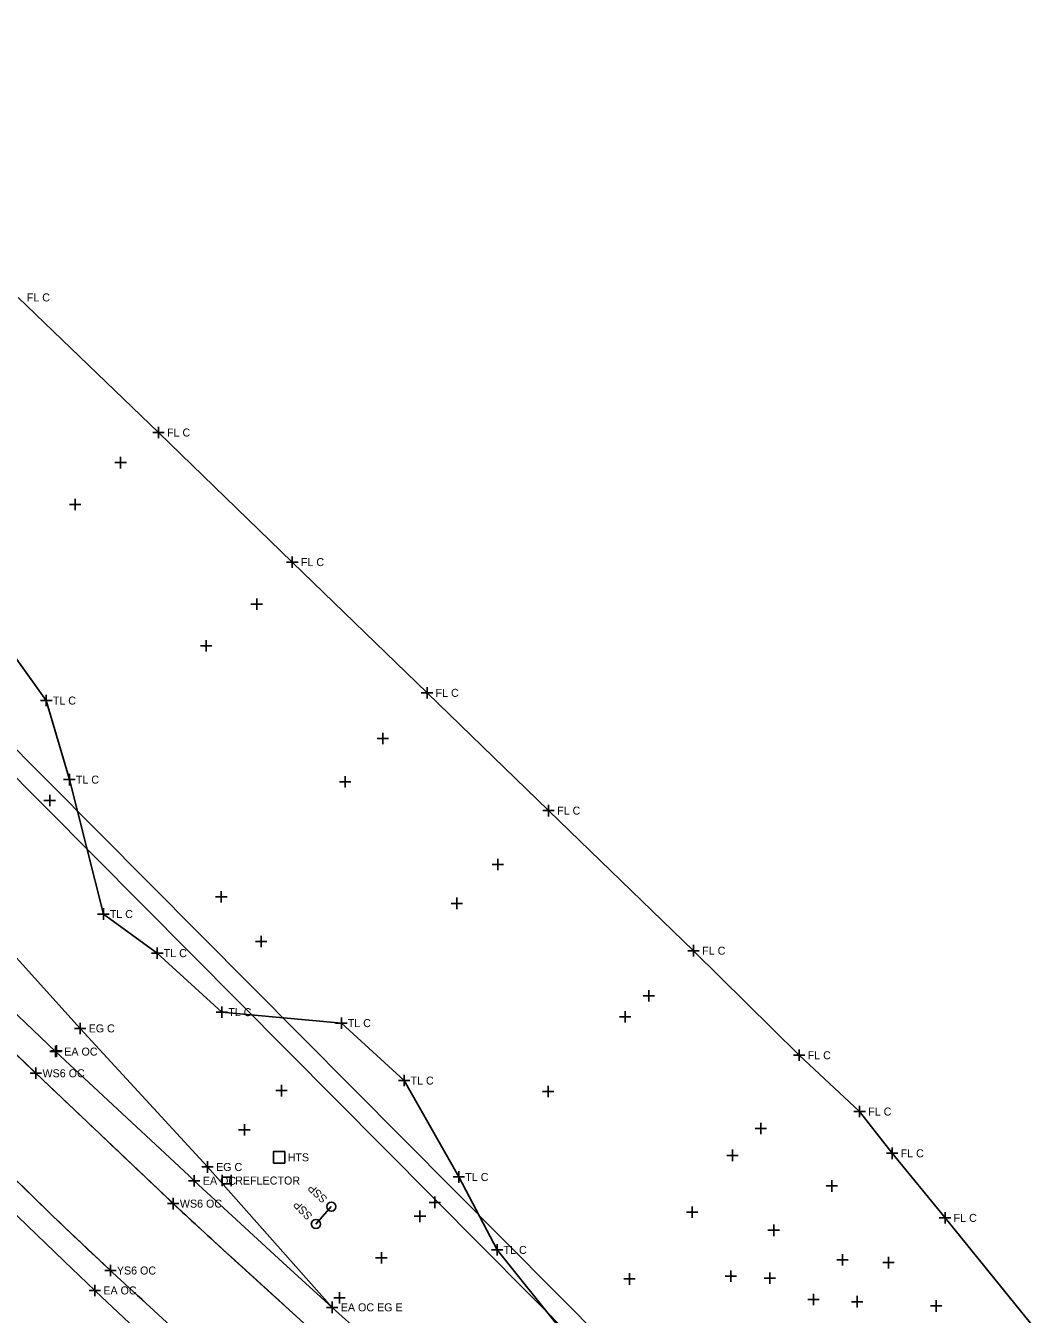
# Model space of a CAD drawing. Extents: x 1324236 to 1326110, y 459090 to 460782.
# Drawn here: x 1325860.4 to 1326037.1, y 459650.5 to 459875.9 of the extents above; entities that cross this region are included whole.
import ezdxf

# ---------------------------------------------------------------- set-up
doc = ezdxf.new("R2010")
doc.units = 0
for name, color, linetype in [('DR_X_Ditch', 7, 'Continuous'), ('DT_X_Contour_Major', 7, 'Continuous'), ('DT_X_Contour_Minor', 7, 'Continuous'), ('DT_X_Terrain_Ground_Line', 7, 'Continuous'), ('DV_X_Property_Line', 7, 'Continuous'), ('LT_X_Poles', 7, 'Continuous'), ('PM_X_CL_Double_Solid', 7, 'Continuous'), ('PM_X_Edge_Line', 7, 'Continuous'), ('PV_X_Shoulder', 7, 'Continuous'), ('PV_X_Shoulder_Aggregate', 7, 'Continuous'), ('RD_X_GR_Lt', 7, 'Continuous'), ('RW_X_CL', 7, 'Continuous'), ('RW_X_Esmt_SH', 7, 'Continuous'), ('VG_X_Flower_Bed', 7, 'Continuous')]:
    doc.layers.add(name, color=color, linetype=linetype)

msp = doc.modelspace()

# ---------------------------------------------------------------- linework, layer by layer
at = {"layer": 'DR_X_Ditch'}
for points in [[(1325854.14, 459700.33), (1325862.14, 459692.66), (1325862.14, 459692.66), (1325885.73, 459670.27), (1325885.73, 459670.27), (1325886.17, 459669.86), (1325886.17, 459669.86), (1325894.93, 459661.79), (1325894.93, 459661.79), (1325910.38, 459647.75)], [(1325898.79, 459636.42), (1325875.58, 459657.8), (1325875.58, 459657.8), (1325875.19, 459658.16), (1325875.19, 459658.16), (1325865.07, 459667.75), (1325865.07, 459667.75), (1325850.59, 459681.9)]]:
    msp.add_lwpolyline(points, dxfattribs=at)
at = {"layer": 'DT_X_Contour_Major'}
msp.add_line((1325904.68, 459677.96), (1325904.68, 459677.96), dxfattribs=at)
msp.add_lwpolyline([(1325903.68, 459676.96), (1325903.68, 459678.96), (1325905.68, 459678.96), (1325905.68, 459676.96), (1325903.68, 459676.96)], dxfattribs=at)
at = {"layer": 'DT_X_Contour_Minor'}
msp.add_line((1325913.82, 459669.34), (1325911.12, 459666.29), dxfattribs=at)
for centre in [(1325913.82, 459669.34), (1325911.12, 459666.29)]:
    msp.add_circle(centre, 0.8, dxfattribs=at)
at = {"layer": 'DT_X_Terrain_Ground_Line'}
for p, q in [((1325894.71, 459674.9), (1325894.71, 459672.9)), ((1325894.71, 459674.5), (1325896.31, 459674.5)), ((1325896.31, 459674.9), (1325896.31, 459672.9)), ((1325894.71, 459673.3), (1325896.31, 459673.3))]:
    msp.add_line(p, q, dxfattribs=at)
at = {"layer": 'DV_X_Property_Line'}
for p, q in [((1325869.88, 459699.51), (1325869.88, 459701.51)), ((1325868.88, 459700.51), (1325870.88, 459700.51)), ((1325864.61, 459696.45), (1325866.61, 459696.45)), ((1325865.61, 459695.45), (1325865.61, 459697.45)), ((1325891.16, 459676.27), (1325893.16, 459676.27)), ((1325892.16, 459675.27), (1325892.16, 459677.27)), ((1325888.85, 459673.86), (1325890.85, 459673.86)), ((1325889.85, 459672.86), (1325889.85, 459674.86)), ((1325871.45, 459654.68), (1325873.45, 459654.68)), ((1325872.45, 459653.68), (1325872.45, 459655.68)), ((1325912.97, 459651.72), (1325914.97, 459651.72)), ((1325913.97, 459650.72), (1325913.97, 459652.72))]:
    msp.add_line(p, q, dxfattribs=at)
at = {"layer": 'LT_X_Poles'}
for points in [[(1325854.14, 459700.33), (1325862.14, 459692.66), (1325862.14, 459692.66), (1325885.73, 459670.27), (1325885.73, 459670.27), (1325886.17, 459669.86), (1325886.17, 459669.86), (1325894.93, 459661.79), (1325894.93, 459661.79), (1325910.38, 459647.75)], [(1325898.79, 459636.42), (1325875.58, 459657.8), (1325875.58, 459657.8), (1325875.19, 459658.16), (1325875.19, 459658.16), (1325865.07, 459667.75), (1325865.07, 459667.75), (1325850.59, 459681.9)]]:
    msp.add_lwpolyline(points, dxfattribs=at)
at = {"layer": 'PM_X_CL_Double_Solid'}
for p, q in [((1325859.06, 459828.36), (1325883.59, 459804.73)), ((1325883.59, 459804.73), (1325907, 459782.07)), ((1325907, 459782.07), (1325930.55, 459759.2)), ((1325930.55, 459759.2), (1325951.8, 459738.6)), ((1325951.8, 459738.6), (1325977.17, 459714.1)), ((1325977.17, 459714.1), (1325995.62, 459695.81)), ((1325995.62, 459695.81), (1326006.21, 459685.96)), ((1326006.21, 459685.96), (1326011.88, 459678.66)), ((1326011.88, 459678.66), (1326021.14, 459667.36)), ((1326021.14, 459667.36), (1326037.09, 459647.72))]:
    msp.add_line(p, q, dxfattribs=at)
at = {"layer": 'PM_X_Edge_Line'}
for centre, radius, start, end in [((1326573.5, 460441.93), 1033.16, 225.87212, 226.48718), ((1433477.13, 573044.39), 156299.72, 226.4871803, 226.4991001), ((1326994.07, 460837.57), 1625.77, 225.30371, 226.0172), ((1325922.27, 459708.78), 53.09, 226.4991, 227.1459), ((1326902.1, 460764.89), 1493.73, 227.14587, 227.60289), ((1326400.24, 460222.26), 770.64, 226.0172, 227.05353), ((1328987.09, 463048.48), 4585.97, 227.60289, 227.86372), ((1325943.84, 459731.92), 100.77, 227.0535, 227.3554), ((1567038.49, 721510.71), 355986.65, 227.3553572, 227.3604353)]:
    msp.add_arc(centre, radius, start, end, dxfattribs=at)
at = {"layer": 'PV_X_Shoulder'}
for points in [[(1325857.74, 459704), (1325865.61, 459696.45), (1325865.61, 459696.45), (1325888.89, 459674.76), (1325888.89, 459674.76), (1325889.85, 459673.86), (1325889.85, 459673.86), (1325905.36, 459659.59), (1325905.36, 459659.59), (1325913.97, 459651.72), (1325913.97, 459651.72), (1325924.33, 459642.37)], [(1325896.04, 459632.5), (1325872.66, 459654.48), (1325872.66, 459654.48), (1325872.45, 459654.68), (1325872.45, 459654.68), (1325867.12, 459659.77), (1325867.12, 459659.77), (1325847.64, 459678.5)]]:
    msp.add_lwpolyline(points, dxfattribs=at)
at = {"layer": 'PV_X_Shoulder_Aggregate'}
msp.add_lwpolyline([(1325606.5, 460003.97), (1325627.86, 459979.71), (1325648.47, 459953.75), (1325670.82, 459926.9), (1325690.92, 459900.29), (1325711.62, 459873.72), (1325733.33, 459849.01), (1325756.75, 459825.62), (1325779.78, 459800.49), (1325802.43, 459775.88), (1325825.37, 459750.4), (1325848.07, 459724.61), (1325869.88, 459700.51), (1325892.16, 459676.27), (1325913.97, 459651.72)], dxfattribs=at)
at = {"layer": 'RD_X_GR_Lt'}
for p, q in [((1325863.98, 459757.85), (1325852.09, 459774.37)), ((1325868.01, 459744.02), (1325863.98, 459757.85)), ((1325873.95, 459720.51), (1325868.01, 459744.02)), ((1325883.39, 459713.67), (1325873.95, 459720.51)), ((1325894.67, 459703.35), (1325883.39, 459713.67)), ((1325915.57, 459701.44), (1325894.67, 459703.35)), ((1325926.54, 459691.38), (1325915.57, 459701.44)), ((1325936.11, 459674.52), (1325926.54, 459691.38)), ((1325942.81, 459661.76), (1325936.11, 459674.52)), ((1325954.78, 459646.86), (1325942.81, 459661.76))]:
    msp.add_line(p, q, dxfattribs=at)
at = {"layer": 'RW_X_CL'}
for p, q in [((1325876.98, 459798.46), (1325876.98, 459800.46)), ((1325875.98, 459799.46), (1325877.98, 459799.46)), ((1325868.02, 459792.15), (1325870.02, 459792.15)), ((1325869.02, 459791.15), (1325869.02, 459793.15)), ((1325900.77, 459773.73), (1325900.77, 459775.73)), ((1325899.77, 459774.73), (1325901.77, 459774.73)), ((1325890.92, 459767.41), (1325892.92, 459767.41)), ((1325891.92, 459766.41), (1325891.92, 459768.41)), ((1325921.83, 459751.21), (1325923.83, 459751.21)), ((1325922.83, 459750.21), (1325922.83, 459752.21)), ((1325915.23, 459743.65), (1325917.23, 459743.65)), ((1325916.23, 459742.65), (1325916.23, 459744.65)), ((1325863.57, 459740.35), (1325865.57, 459740.35)), ((1325864.57, 459739.35), (1325864.57, 459741.35)), ((1325942.92, 459728.16), (1325942.92, 459730.16)), ((1325941.92, 459729.16), (1325943.92, 459729.16)), ((1325893.58, 459723.53), (1325895.58, 459723.53)), ((1325894.58, 459722.53), (1325894.58, 459724.53)), ((1325935.75, 459721.38), (1325935.75, 459723.38)), ((1325934.75, 459722.38), (1325936.75, 459722.38)), ((1325901.57, 459714.72), (1325901.57, 459716.72)), ((1325900.57, 459715.72), (1325902.57, 459715.72)), ((1325968.36, 459706.19), (1325970.36, 459706.19)), ((1325969.36, 459705.19), (1325969.36, 459707.19)), ((1325965.22, 459701.53), (1325965.22, 459703.53)), ((1325964.22, 459702.53), (1325966.22, 459702.53)), ((1325864.74, 459696.56), (1325866.74, 459696.56)), ((1325865.74, 459695.56), (1325865.74, 459697.56)), ((1325861.14, 459692.66), (1325863.14, 459692.66)), ((1325862.14, 459691.66), (1325862.14, 459693.66)), ((1325904.09, 459689.62), (1325906.09, 459689.62)), ((1325905.09, 459688.62), (1325905.09, 459690.62)), ((1325951.72, 459688.47), (1325951.72, 459690.47)), ((1325950.72, 459689.47), (1325952.72, 459689.47)), ((1325898.61, 459681.75), (1325898.61, 459683.75)), ((1325987.92, 459683.02), (1325989.92, 459683.02)), ((1325988.92, 459682.02), (1325988.92, 459684.02)), ((1325897.61, 459682.75), (1325899.61, 459682.75)), ((1325982.98, 459678.3), (1325984.98, 459678.3)), ((1325983.98, 459677.3), (1325983.98, 459679.3)), ((1326001.36, 459671.95), (1326001.36, 459673.95)), ((1326000.36, 459672.95), (1326002.36, 459672.95)), ((1325885.17, 459669.86), (1325887.17, 459669.86)), ((1325886.17, 459668.86), (1325886.17, 459670.86)), ((1325930.92, 459670.08), (1325932.92, 459670.08)), ((1325931.92, 459669.08), (1325931.92, 459671.08)), ((1325976.92, 459667.35), (1325976.92, 459669.35)), ((1325928.32, 459667.64), (1325930.32, 459667.64)), ((1325929.32, 459666.64), (1325929.32, 459668.64)), ((1325975.92, 459668.35), (1325977.92, 459668.35)), ((1325990.18, 459665.19), (1325992.18, 459665.19)), ((1325991.18, 459664.19), (1325991.18, 459666.19)), ((1325921.57, 459660.36), (1325923.57, 459660.36)), ((1325922.57, 459659.36), (1325922.57, 459661.36)), ((1326003.22, 459659.04), (1326003.22, 459661.04)), ((1326011.24, 459658.54), (1326011.24, 459660.54)), ((1325874.19, 459658.16), (1325876.19, 459658.16)), ((1325875.19, 459657.16), (1325875.19, 459659.16)), ((1325983.69, 459656.19), (1325983.69, 459658.19)), ((1326002.22, 459660.04), (1326004.22, 459660.04)), ((1326010.24, 459659.54), (1326012.24, 459659.54)), ((1325964.97, 459656.68), (1325966.97, 459656.68)), ((1325965.97, 459655.68), (1325965.97, 459657.68)), ((1325982.69, 459657.19), (1325984.69, 459657.19)), ((1325989.51, 459656.82), (1325991.51, 459656.82)), ((1325990.51, 459655.82), (1325990.51, 459657.82)), ((1325915.26, 459652.39), (1325915.26, 459654.39)), ((1325998.15, 459652.11), (1325998.15, 459654.11)), ((1326005.77, 459651.71), (1326005.77, 459653.71)), ((1325914.26, 459653.39), (1325916.26, 459653.39)), ((1325997.15, 459653.11), (1325999.15, 459653.11)), ((1326004.77, 459652.71), (1326006.77, 459652.71)), ((1326018.58, 459651.96), (1326020.58, 459651.96)), ((1326019.58, 459650.96), (1326019.58, 459652.96))]:
    msp.add_line(p, q, dxfattribs=at)
at = {"layer": 'RW_X_Esmt_SH'}
for p, q in [((1325882.59, 459804.73), (1325884.59, 459804.73)), ((1325883.59, 459803.73), (1325883.59, 459805.73)), ((1325906, 459782.07), (1325908, 459782.07)), ((1325907, 459781.07), (1325907, 459783.07)), ((1325930.55, 459758.2), (1325930.55, 459760.2)), ((1325862.98, 459757.85), (1325864.98, 459757.85)), ((1325863.98, 459756.85), (1325863.98, 459758.85)), ((1325929.55, 459759.2), (1325931.55, 459759.2)), ((1325867.01, 459744.02), (1325869.01, 459744.02)), ((1325868.01, 459743.02), (1325868.01, 459745.02)), ((1325951.8, 459737.6), (1325951.8, 459739.6)), ((1325950.8, 459738.6), (1325952.8, 459738.6)), ((1325873.95, 459719.51), (1325873.95, 459721.51)), ((1325872.95, 459720.51), (1325874.95, 459720.51)), ((1325883.39, 459712.67), (1325883.39, 459714.67)), ((1325977.17, 459713.1), (1325977.17, 459715.1)), ((1325882.39, 459713.67), (1325884.39, 459713.67)), ((1325976.17, 459714.1), (1325978.17, 459714.1)), ((1325893.67, 459703.35), (1325895.67, 459703.35)), ((1325894.67, 459702.35), (1325894.67, 459704.35)), ((1325914.57, 459701.44), (1325916.57, 459701.44)), ((1325915.57, 459700.44), (1325915.57, 459702.44)), ((1325995.62, 459694.81), (1325995.62, 459696.81)), ((1325994.62, 459695.81), (1325996.62, 459695.81)), ((1325926.54, 459690.38), (1325926.54, 459692.38)), ((1325925.54, 459691.38), (1325927.54, 459691.38)), ((1326005.21, 459685.96), (1326007.21, 459685.96)), ((1326006.21, 459684.96), (1326006.21, 459686.96)), ((1326010.88, 459678.66), (1326012.88, 459678.66)), ((1326011.88, 459677.66), (1326011.88, 459679.66)), ((1325935.11, 459674.52), (1325937.11, 459674.52)), ((1325936.11, 459673.52), (1325936.11, 459675.52)), ((1326020.14, 459667.36), (1326022.14, 459667.36)), ((1326021.14, 459666.36), (1326021.14, 459668.36)), ((1325942.81, 459660.76), (1325942.81, 459662.76)), ((1325941.81, 459661.76), (1325943.81, 459661.76))]:
    msp.add_line(p, q, dxfattribs=at)
at = {"layer": 'VG_X_Flower_Bed'}
for p, q in [((1325978.26, 459628.97), (1325795.75, 459812.7)), ((1325975.77, 459626.5), (1325793.27, 459810.24))]:
    msp.add_line(p, q, dxfattribs=at)

# ---------------------------------------------------------------- texts
at = {"layer": 'DT_X_Contour_Major'}
msp.add_text('HTS', height=1.4, dxfattribs=at).set_placement((1325906.18, 459677.26))
at = {"layer": 'DT_X_Contour_Minor'}
for rotation, p in [(137.088, (1325913.24, 459670.84)), (133.9683, (1325910.62, 459667.82))]:
    msp.add_text('SSP', height=1.4, rotation=rotation, dxfattribs=at).set_placement(p)
at = {"layer": 'DV_X_Property_Line'}
for s, p in [('EG C', (1325871.38, 459699.81)), ('EA OC', (1325867.11, 459695.75)), ('EG C', (1325893.66, 459675.57)), ('EA OC', (1325891.35, 459673.16)), ('EA OC', (1325873.95, 459653.98)), ('EA OC EG E', (1325915.47, 459651.02))]:
    msp.add_text(s, height=1.4, dxfattribs=at).set_placement(p)
at = {"layer": 'RW_X_CL'}
for s, p in [('WS6 OC', (1325863.31, 459691.96)), ('WS6 OC', (1325887.33, 459669.16)), ('YS6 OC', (1325876.31, 459657.46))]:
    msp.add_text(s, height=1.4, dxfattribs=at).set_placement(p)
at = {"layer": 'RW_X_Esmt_SH'}
for s, p in [('FL C', (1325860.56, 459827.66)), ('FL C', (1325885.09, 459804.03)), ('FL C', (1325908.5, 459781.37)), ('FL C', (1325932.05, 459758.5)), ('TL C', (1325865.11, 459757.15)), ('TL C', (1325869.14, 459743.32)), ('FL C', (1325953.3, 459737.9)), ('TL C', (1325875.07, 459719.81)), ('TL C', (1325884.51, 459712.97)), ('FL C', (1325978.67, 459713.4)), ('TL C', (1325895.8, 459702.65)), ('TL C', (1325916.69, 459700.74)), ('FL C', (1325997.12, 459695.11)), ('TL C', (1325927.67, 459690.68)), ('FL C', (1326007.71, 459685.26)), ('FL C', (1326013.38, 459677.96)), ('REFLECTOR', (1325897.01, 459673.2)), ('TL C', (1325937.24, 459673.82)), ('FL C', (1326022.64, 459666.66)), ('TL C', (1325943.94, 459661.06))]:
    msp.add_text(s, height=1.4, dxfattribs=at).set_placement(p)

doc.saveas('drawing.dxf')
